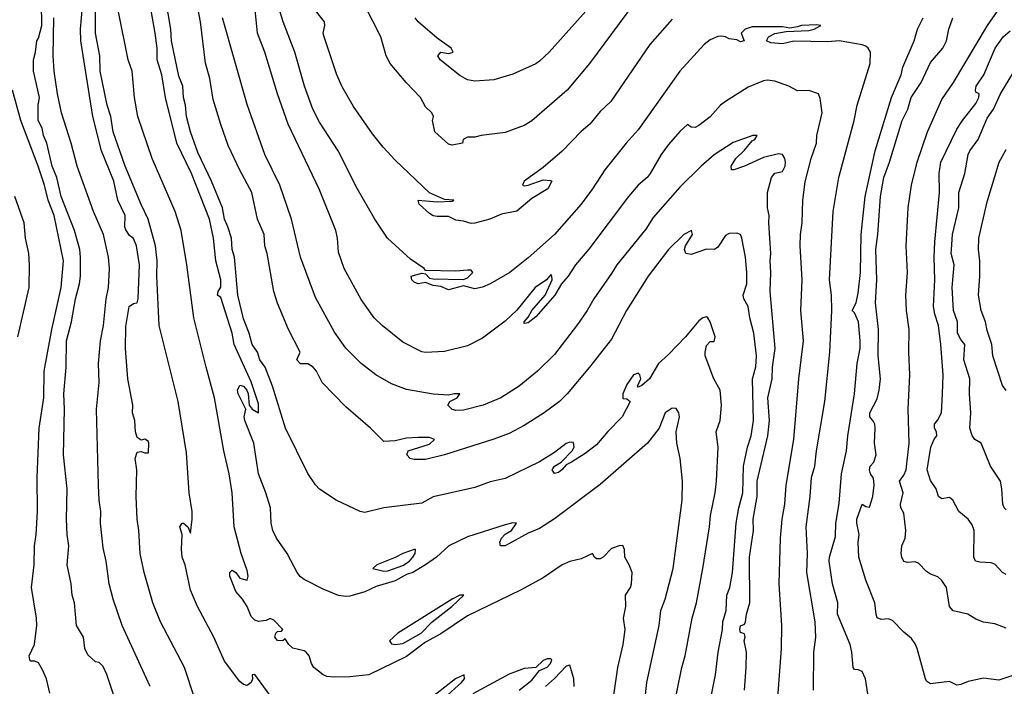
# Model space of a CAD drawing. Header units: metres. Extents: x -46681 to -43747, y -240911 to -237677.
# Tile 402 of 656: x -44111 to -43981, y -240415 to -240327. Entities that reach past the tile are written whole.
import ezdxf

# ---------------------------------------------------------------- set-up
doc = ezdxf.new("R2010")
doc.units = ezdxf.units.M
doc.layers.add('CONTOUR_INDEX', color=1, linetype='Continuous')
doc.layers.add('CONTOUR_INTER', color=3, linetype='Continuous')

msp = doc.modelspace()

# ---------------------------------------------------------------- linework, layer by layer
at = {"layer": 'CONTOUR_INDEX'}
for points, elevation in [([(-44028.67, -240416.02), (-44028.44, -240414.02), (-44026.84, -240406.52), (-44026.6, -240404.52), (-44026.06, -240403.02), (-44025, -240399.02), (-44023.81, -240390.02), (-44023.75, -240387.52), (-44024.08, -240384.52), (-44024.51, -240382.52), (-44024.6, -240381.02), (-44024.15, -240379.02), (-44024.23, -240378.52), (-44024.6, -240377.93), (-44025.1, -240377.89), (-44026.04, -240378.52), (-44026.85, -240380.52), (-44028.35, -240382.52), (-44034.6, -240387.96), (-44040.6, -240392.48), (-44042.6, -240393.73), (-44044.1, -240394.34), (-44047.1, -240396.02), (-44047.75, -240396.02), (-44047.81, -240395.52), (-44047.62, -240395.02), (-44047.1, -240394.49), (-44046.27, -240394.02), (-44045.63, -240393.02), (-44046.1, -240393), (-44047.1, -240393.24), (-44052.1, -240394.84), (-44054.54, -240396.02), (-44056.15, -240397.52), (-44057.6, -240398.54), (-44059.3, -240399.52), (-44060.1, -240399.81), (-44061.6, -240400.64), (-44064.1, -240401.38), (-44065.6, -240402.07), (-44067.6, -240402.65), (-44068.1, -240402.7), (-44069.1, -240402.55), (-44071.1, -240401.74), (-44073.6, -240400.46), (-44074.1, -240400.09), (-44074.53, -240399.52), (-44075.85, -240397.02), (-44077.26, -240395.02), (-44077.73, -240394.02), (-44077.94, -240393.02), (-44078.06, -240391.02), (-44078.67, -240389.02), (-44079.63, -240386.52), (-44080.22, -240382.52), (-44081.43, -240379.52), (-44081.5, -240379.02), (-44081.31, -240378.02), (-44082.3, -240376.02), (-44082.38, -240375.52), (-44082.1, -240374.85), (-44081.6, -240374.99), (-44081.14, -240375.52), (-44080.97, -240376.02), (-44080.86, -240377.52), (-44080.47, -240378.02), (-44079.6, -240378.53), (-44079.6, -240377.34), (-44080.6, -240374.45), (-44082.81, -240369.52), (-44083.07, -240368.02), (-44084.6, -240363.33), (-44085.04, -240363.02), (-44084.95, -240362.52), (-44084.6, -240361.97), (-44084.59, -240361.02), (-44085.22, -240358.52), (-44085.57, -240355.52), (-44086.09, -240353.02), (-44088.44, -240347.02), (-44090.38, -240343.02), (-44091.86, -240337.02), (-44092.36, -240334.02), (-44092.97, -240332.02), (-44092.99, -240330.52), (-44093.24, -240328.52), (-44094.2, -240323.02)], 90), ([(-44098.1, -240417.41), (-44099.6, -240412.96), (-44100.1, -240411.9), (-44100.6, -240411.39), (-44101.1, -240411.29), (-44102.1, -240410.38), (-44102.49, -240409.52), (-44102.69, -240408.02), (-44103.58, -240406.52), (-44103.88, -240403.52), (-44104.18, -240402.52), (-44104.29, -240401.02), (-44104.81, -240398.52), (-44104.6, -240396.02), (-44104.85, -240394.52), (-44104.93, -240392.52), (-44104.83, -240388.52), (-44105.32, -240384.02), (-44105.17, -240378.02), (-44105.28, -240376.02), (-44104.95, -240372.52), (-44104.93, -240369.02), (-44104.27, -240366.52), (-44103.74, -240363.52), (-44103.22, -240361.52), (-44103.08, -240360.52), (-44103.07, -240358.02), (-44103.18, -240357.02), (-44103.86, -240354.52), (-44105.61, -240350.02), (-44106.21, -240347.52), (-44106.79, -240346.02), (-44107.5, -240343.02), (-44107.93, -240342.02), (-44108.14, -240341.02), (-44108.64, -240340.02), (-44108.63, -240338.02), (-44108.49, -240337.02), (-44109.27, -240333.52), (-44109.26, -240332.02), (-44109.01, -240331.02), (-44108.83, -240329.52), (-44108.6, -240329.21), (-44108.15, -240327.52), (-44108.19, -240324.52)], 85), ([(-44006.51, -240415.02), (-44006.47, -240410.02), (-44006.21, -240408.02), (-44006.3, -240406.02), (-44007.36, -240399.52), (-44007.3, -240397.02), (-44007.48, -240393.52), (-44006.95, -240389.52), (-44006.77, -240387.02), (-44006.32, -240385.52), (-44006.1, -240383.52), (-44004.99, -240377.02), (-44004.33, -240370.52), (-44004.09, -240365.02), (-44004.14, -240363.02), (-44004.39, -240361.02), (-44003.92, -240352.02), (-44003.15, -240347.52), (-44001.15, -240340.02), (-44000.75, -240338.02), (-43999.03, -240332.52), (-43999, -240331.02), (-43999.31, -240330.52), (-43999.6, -240330.26), (-44000.1, -240330.07), (-44003.1, -240329.55), (-44004.6, -240329.65), (-44009.1, -240329.59), (-44010.6, -240329.93), (-44012.1, -240329.8), (-44012.69, -240329.52), (-44012.42, -240329.02), (-44011.6, -240328.59), (-44010.1, -240328.29), (-44007.1, -240328.18), (-44006.39, -240328.02), (-44005.52, -240327.52), (-44006.1, -240327.44), (-44008.1, -240327.5), (-44008.6, -240327.71), (-44009.6, -240327.87), (-44010.6, -240327.71), (-44014.6, -240327.7), (-44015.49, -240328.02), (-44016.02, -240328.52), (-44015.64, -240329.52), (-44016.1, -240329.67), (-44016.6, -240329.39), (-44017.6, -240329.28), (-44018.07, -240329.02), (-44018.6, -240328.94), (-44019.1, -240328.98), (-44020.1, -240329.39), (-44020.9, -240330.02), (-44024.1, -240333.52), (-44029.6, -240341.24), (-44031.2, -240343.02), (-44034, -240346.52), (-44035.61, -240349.02), (-44037.1, -240351.02), (-44040.6, -240355.02), (-44044.1, -240358.11), (-44046.5, -240360.02), (-44049.1, -240361.54), (-44050.1, -240361.95), (-44051.1, -240362.17), (-44052.6, -240361.77), (-44054.6, -240362.34), (-44055.6, -240361.88), (-44056.6, -240361.73), (-44057.6, -240361.37), (-44058.6, -240361.54), (-44059.1, -240361.33), (-44059.41, -240361.02), (-44059.52, -240360.52), (-44058.1, -240360.14), (-44057.6, -240360.23), (-44057.1, -240360.8), (-44056.6, -240360.89), (-44052.6, -240360.94), (-44052.1, -240360.76), (-44051.37, -240360.02), (-44051.6, -240359.75), (-44052.1, -240359.71), (-44053.6, -240359.87), (-44057.6, -240359.79), (-44057.78, -240359.52), (-44059.6, -240358.3), (-44062.62, -240355.52), (-44064.28, -240353.02), (-44066.6, -240348.96), (-44069.13, -240344.02), (-44071.6, -240340.24), (-44072.48, -240338.52), (-44073.56, -240335.52), (-44074.85, -240331.02), (-44076.39, -240327.02), (-44077.29, -240324.02)], 95), ([(-43981.1, -240391.28), (-43981.36, -240391.02), (-43981.55, -240390.52), (-43981.67, -240388.52), (-43981.87, -240387.52), (-43983.19, -240385.52), (-43984.41, -240382.52), (-43985.23, -240382.02), (-43985.6, -240381.49), (-43985.9, -240380.52), (-43985.76, -240378.52), (-43985.96, -240376.02), (-43985.92, -240374.02), (-43986.67, -240371.52), (-43986.54, -240369.52), (-43987.1, -240368.84), (-43987.53, -240368.02), (-43987.51, -240366.52), (-43988.04, -240365.02), (-43988.21, -240362.02), (-43987.98, -240359.02), (-43988.34, -240357.52), (-43988.32, -240357.02), (-43988.2, -240355.02), (-43987.33, -240351.52), (-43987.37, -240349.52), (-43986.55, -240347.02), (-43986.11, -240344.52), (-43985.91, -240344.02), (-43984.8, -240342.52), (-43983.6, -240339.73), (-43982.78, -240338.52), (-43981.84, -240336.52), (-43979.1, -240331.95)], 100), ([(-44059.1, -240396.49), (-44060.6, -240397.01), (-44061.6, -240397.56), (-44064.02, -240398.52), (-44064.57, -240399.02), (-44063.1, -240399.36), (-44062.6, -240399.32), (-44060.6, -240398.6), (-44059.71, -240398.02), (-44059.27, -240397.52), (-44058.98, -240397.02), (-44058.92, -240396.52), (-44059.1, -240396.49)], 90)]:
    msp.add_lwpolyline(points, dxfattribs=dict(at, elevation=elevation))
at = {"layer": 'CONTOUR_INTER'}
for points, elevation in [([(-44025.17, -240418.52), (-44023.86, -240412.02), (-44023.41, -240410.52), (-44022.47, -240405.52), (-44021.93, -240403.52), (-44021.07, -240399.02), (-44020.18, -240393.52), (-44020.09, -240392.02), (-44019.46, -240389.02), (-44019.28, -240387.52), (-44019.05, -240383.02), (-44019.31, -240381.02), (-44018.78, -240379.52), (-44018.6, -240377.52), (-44018.81, -240375.52), (-44019.64, -240374.02), (-44020.77, -240371.02), (-44020.79, -240370.52), (-44020.6, -240369.65), (-44020.1, -240369.14), (-44019.6, -240369.1), (-44019.45, -240368.52), (-44020.1, -240366.55), (-44020.44, -240366.02), (-44020.6, -240365.86), (-44021.1, -240366), (-44021.6, -240366.39), (-44023.38, -240368.52), (-44025.6, -240370.82), (-44026.92, -240372.02), (-44028.09, -240374.02), (-44029.1, -240374.93), (-44029.6, -240375.11), (-44029.67, -240375.02), (-44029.25, -240374.02), (-44029.4, -240373.52), (-44029.6, -240373.29), (-44030.22, -240373.52), (-44031.1, -240374.79), (-44031.61, -240376.02), (-44031.6, -240376.64), (-44031.1, -240376.67), (-44030.67, -240377.02), (-44031.71, -240379.02), (-44033.6, -240380.96), (-44035.1, -240382.72), (-44036.6, -240383.88), (-44038.36, -240385.02), (-44039.1, -240385.35), (-44039.64, -240386.02), (-44040.1, -240386.35), (-44040.6, -240386.49), (-44040.93, -240386.02), (-44040.6, -240385.52), (-44039.74, -240385.02), (-44038.28, -240383.52), (-44038.01, -240383.02), (-44038.1, -240382.43), (-44038.6, -240382.38), (-44039.1, -240382.56), (-44040.6, -240383.74), (-44042.6, -240384.94), (-44047.1, -240387.16), (-44049.1, -240387.6), (-44051.1, -240388.35), (-44056.6, -240389.56), (-44058.1, -240390.42), (-44063.1, -240391.02), (-44065.6, -240391.62), (-44066.24, -240391.52), (-44069.39, -240390.02), (-44071.6, -240388.55), (-44072.1, -240388.01), (-44073.1, -240386.51), (-44076.08, -240380.52), (-44077.78, -240375.02), (-44078.76, -240372.52), (-44079.45, -240371.52), (-44079.75, -240370.52), (-44080.44, -240369.52), (-44080.86, -240368.02), (-44081.6, -240366.15), (-44082.35, -240363.02), (-44082.78, -240358.02), (-44083.11, -240357.02), (-44083.17, -240355.52), (-44083.64, -240354.02), (-44084.11, -240353.02), (-44084.36, -240351.52), (-44085.81, -240348.02), (-44087.6, -240344.26), (-44088.6, -240341.52), (-44089.11, -240339.52), (-44089.23, -240338.02), (-44089.5, -240337.02), (-44089.6, -240335.52), (-44090.1, -240334.19), (-44091.1, -240329.55), (-44091.16, -240328.02), (-44092.19, -240322.02)], 91), ([(-44030.1, -240324.54), (-44036.01, -240332.52), (-44038.95, -240336.02), (-44043.6, -240340.07), (-44044.6, -240340.69), (-44047.1, -240341.62), (-44050.3, -240342.02), (-44051.1, -240342.23), (-44052.1, -240342.2), (-44052.64, -240342.52), (-44052.73, -240343.02), (-44054.1, -240343.26), (-44054.6, -240343.14), (-44056.38, -240341.52), (-44056.68, -240340.02), (-44056.58, -240339.52), (-44056.77, -240339.02), (-44057.6, -240338.24), (-44058.26, -240337.02), (-44060.18, -240335.02), (-44062.29, -240332.52), (-44062.79, -240331.52), (-44063.49, -240329.02), (-44066.6, -240322.87)], 97), ([(-43981.1, -240406.86), (-43982.6, -240406.3), (-43984.1, -240406.07), (-43985.1, -240405.66), (-43986.16, -240405.02), (-43988.1, -240404.57), (-43988.6, -240404), (-43988.96, -240401.52), (-43989.6, -240400.58), (-43990.1, -240400.12), (-43991.1, -240399.73), (-43991.6, -240399.4), (-43992.6, -240398.33), (-43993.1, -240398.11), (-43994.1, -240398.21), (-43994.6, -240398.08), (-43994.87, -240397.52), (-43994.94, -240397.02), (-43994.88, -240396.02), (-43994.43, -240395.02), (-43994.33, -240394.02), (-43994.6, -240391.73), (-43994.97, -240391.02), (-43995.02, -240390.52), (-43994.68, -240389.02), (-43995.18, -240387.52), (-43994.6, -240386.7), (-43994.3, -240386.02), (-43993.91, -240382.52), (-43994.03, -240378.02), (-43993.8, -240373.52), (-43993.94, -240370.52), (-43993.9, -240367.52), (-43994.23, -240365.02), (-43994.33, -240363.02), (-43994.12, -240360.02), (-43994.3, -240356.52), (-43994.04, -240351.52), (-43993.6, -240348.52), (-43992.82, -240345.52), (-43991.49, -240341.52), (-43989.6, -240337.25), (-43988.07, -240335.02), (-43983.58, -240327.52), (-43980.09, -240322.52)], 98), ([(-44020.8, -240420.02), (-44019.4, -240413.02), (-44019.06, -240410.02), (-44018.49, -240407.02), (-44018.46, -240406.02), (-44018.01, -240404.52), (-44017.93, -240402.52), (-44017.5, -240401.52), (-44017.19, -240399.52), (-44016.67, -240393.02), (-44016.33, -240391.02), (-44015.83, -240389.02), (-44015.71, -240385.52), (-44015.19, -240383.02), (-44014.72, -240381.52), (-44014.41, -240379.52), (-44014.54, -240374.02), (-44014.1, -240372.46), (-44014.01, -240371.02), (-44014.36, -240368.02), (-44014.9, -240366.02), (-44015.09, -240364.52), (-44015.67, -240363.52), (-44015.76, -240363.02), (-44015.29, -240361.52), (-44015.3, -240360.02), (-44015.46, -240358.02), (-44015.92, -240355.52), (-44016.13, -240355.02), (-44016.6, -240354.84), (-44017.6, -240354.89), (-44018.1, -240355.16), (-44019.1, -240356.72), (-44019.56, -240357.02), (-44020.6, -240356.95), (-44022.6, -240357.65), (-44023.32, -240357.52), (-44023.5, -240357.02), (-44023.37, -240356.52), (-44022.43, -240355.02), (-44022.59, -240354.52), (-44023.6, -240355.02), (-44025.6, -240356.99), (-44028.29, -240360.52), (-44031.15, -240365.02), (-44033.1, -240368.81), (-44036, -240372.52), (-44038.96, -240376.02), (-44039.96, -240377.02), (-44042, -240378.52), (-44044.6, -240380.18), (-44046.6, -240381.22), (-44048.6, -240381.98), (-44055.1, -240384.03), (-44057.6, -240384.64), (-44059.1, -240384.65), (-44059.64, -240384.52), (-44060.08, -240384.02), (-44059.88, -240383.52), (-44057.1, -240382.62), (-44056.42, -240382.02), (-44057.1, -240381.76), (-44058.6, -240381.77), (-44060.1, -240381.85), (-44061.6, -240382.21), (-44063.1, -240382.28), (-44064.88, -240380.52), (-44068.1, -240377.74), (-44071.21, -240374.52), (-44071.99, -240373.02), (-44072.41, -240372.52), (-44073.1, -240372.06), (-44074.1, -240372.08), (-44074.55, -240371.52), (-44074.13, -240370.52), (-44075.67, -240367.52), (-44077.1, -240364.08), (-44077.59, -240362.52), (-44078.47, -240357.52), (-44078.77, -240356.52), (-44078.89, -240355.02), (-44079.73, -240353.02), (-44080.48, -240349.52), (-44082.1, -240346.55), (-44083.6, -240343.31), (-44084.6, -240340.57), (-44085.6, -240337.25), (-44086.03, -240334.52), (-44086.6, -240332.48), (-44087.28, -240327.02), (-44087.83, -240324.02)], 92), ([(-44088.04, -240416.02), (-44089.35, -240412.02), (-44092.53, -240406.02), (-44093.54, -240403.52), (-44094.68, -240399.52), (-44095.2, -240397.02), (-44095.39, -240394.02), (-44095.62, -240392.52), (-44095.74, -240389.52), (-44095.66, -240386.02), (-44095.86, -240384.52), (-44095.6, -240383.67), (-44095.1, -240383.62), (-44094.6, -240383.79), (-44094.1, -240383.79), (-44094.05, -240382.52), (-44094.1, -240382.29), (-44094.6, -240381.97), (-44095.1, -240382.12), (-44095.6, -240381.77), (-44095.83, -240381.02), (-44095.91, -240379.52), (-44096.2, -240378.52), (-44096.16, -240377.52), (-44096.84, -240374.02), (-44097.13, -240370.02), (-44097.1, -240367.13), (-44096.64, -240364.52), (-44096.1, -240364.12), (-44095.6, -240364.05), (-44095.48, -240363.52), (-44095.28, -240359.02), (-44095.71, -240356.52), (-44096.1, -240355.56), (-44096.6, -240355.15), (-44097.1, -240354.41), (-44097.23, -240354.02), (-44097.19, -240352.52), (-44098.16, -240350.52), (-44098.66, -240348.02), (-44100.3, -240344.02), (-44101.44, -240339.52), (-44103.04, -240329.52), (-44103.06, -240328.02), (-44102.83, -240325.02)], 87), ([(-44078.1, -240415.73), (-44080.1, -240412.96), (-44080.45, -240413.02), (-44080.42, -240413.52), (-44080.6, -240414.03), (-44081.1, -240414.39), (-44081.6, -240414.29), (-44082.1, -240413.88), (-44084.1, -240411.2), (-44085.52, -240408.02), (-44087.64, -240404.02), (-44088.6, -240401.87), (-44089.27, -240398.52), (-44089.66, -240397.52), (-44089.76, -240396.52), (-44089.66, -240394.52), (-44089.98, -240393.52), (-44089.67, -240393.02), (-44089.49, -240393.02), (-44088.92, -240393.52), (-44088.6, -240394.35), (-44088.37, -240392.52), (-44088.38, -240391.52), (-44088.74, -240389.02), (-44089.1, -240383.77), (-44090.2, -240377.02), (-44092.71, -240367.02), (-44093.01, -240360.52), (-44092.97, -240358.52), (-44093.21, -240356.52), (-44094.17, -240353.02), (-44095.1, -240351.1), (-44097.2, -240346.02), (-44098.78, -240341.52), (-44099.07, -240339.52), (-44099.57, -240338.02), (-44100.49, -240333.52), (-44100.54, -240331.52), (-44101.1, -240328.52), (-44101.11, -240325.52)], 88), ([(-44033.27, -240419.02), (-44032.26, -240412.02), (-44031.57, -240409.02), (-44031.32, -240407.02), (-44031.53, -240405.52), (-44031.22, -240404.02), (-44031.25, -240402.52), (-44030.59, -240401.52), (-44030.47, -240401.02), (-44030.41, -240399.52), (-44030.77, -240398.52), (-44031.37, -240397.52), (-44031.4, -240396.52), (-44031.6, -240395.96), (-44032.1, -240396), (-44033.1, -240396.35), (-44034.23, -240397.52), (-44034.6, -240397.74), (-44035.1, -240397.74), (-44035.37, -240397.52), (-44035.6, -240397.01), (-44037.1, -240397.75), (-44038.6, -240398.06), (-44039.6, -240398.5), (-44042.1, -240400.23), (-44045.1, -240401.85), (-44052.1, -240405.24), (-44055.6, -240407.62), (-44057.6, -240408.71), (-44060.1, -240410.59), (-44065.1, -240413.02), (-44067.6, -240413.28), (-44069.6, -240413.3), (-44070.6, -240413.2), (-44071.1, -240413), (-44072.32, -240412.02), (-44072.64, -240411.52), (-44072.95, -240410.52), (-44073.35, -240410.02), (-44073.6, -240409.84), (-44075.1, -240409.5), (-44075.63, -240409.02), (-44076.1, -240408.28), (-44076.42, -240408.52), (-44077.1, -240408.49), (-44077.47, -240408.02), (-44077.35, -240407.52), (-44077.1, -240407.29), (-44076.6, -240407.25), (-44076.42, -240407.02), (-44077.6, -240405.8), (-44078.1, -240405.58), (-44078.6, -240405.86), (-44079.6, -240405.97), (-44080.1, -240405.81), (-44080.6, -240405.3), (-44081.1, -240404.02), (-44081.75, -240403.02), (-44082.6, -240402.02), (-44083.41, -240400.02), (-44083.38, -240399.52), (-44083.1, -240399.2), (-44082.62, -240399.52), (-44082.1, -240400.29), (-44081.1, -240400.55), (-44080.97, -240400.02), (-44081.1, -240399.27), (-44081.9, -240397.02), (-44082.83, -240393.52), (-44083.1, -240389.02), (-44083.5, -240386.52), (-44084.2, -240383.52), (-44085.42, -240376.52), (-44086.53, -240372.52), (-44088.14, -240366.02), (-44089.06, -240359.02), (-44089.8, -240354.52), (-44090.61, -240352.02), (-44093.65, -240345.02), (-44095.5, -240339.52), (-44095.94, -240337.02), (-44096.28, -240333.52), (-44096.78, -240332.02), (-44098.1, -240325.52)], 89), ([(-44011.18, -240416.02), (-44010.73, -240409.52), (-44010.66, -240406.52), (-44011, -240401.02), (-44010.84, -240395.02), (-44010.61, -240392.52), (-44010.26, -240390.52), (-44010.12, -240388.02), (-44009.11, -240382.02), (-44008.45, -240374.02), (-44007.81, -240369.02), (-44008.15, -240365.02), (-44007.99, -240361.02), (-44008.26, -240356.52), (-44008.21, -240355.02), (-44007.99, -240353.52), (-44007.91, -240350.52), (-44007.6, -240348.11), (-44006.8, -240345.02), (-44006.1, -240343.02), (-44006.07, -240342.02), (-44005.34, -240339.02), (-44005.6, -240337.13), (-44005.83, -240336.52), (-44007.1, -240336.07), (-44008.6, -240336.13), (-44009.75, -240335.52), (-44011.6, -240334.83), (-44012.6, -240334.73), (-44013.1, -240334.81), (-44015.1, -240335.65), (-44018.1, -240337.52), (-44018.74, -240338.02), (-44020.1, -240339.56), (-44021.6, -240340.68), (-44022.1, -240340.95), (-44022.6, -240340.91), (-44023.1, -240340.57), (-44024.1, -240341.46), (-44025.6, -240343.2), (-44026.58, -240344.52), (-44028.03, -240347.02), (-44028.41, -240347.52), (-44029.6, -240348.52), (-44030.87, -240350.02), (-44036.1, -240356.96), (-44037.86, -240359.02), (-44038.81, -240360.52), (-44039.7, -240361.52), (-44040.59, -240363.02), (-44043.1, -240365.89), (-44044.1, -240366.66), (-44044.6, -240366.76), (-44044.62, -240366.52), (-44044.1, -240365.91), (-44043.61, -240365.02), (-44041.86, -240363.02), (-44040.95, -240361.02), (-44040.96, -240360.52), (-44041.1, -240360.3), (-44041.67, -240361.02), (-44043.17, -240362.02), (-44045.6, -240364.99), (-44047.1, -240366.43), (-44050.1, -240368.69), (-44052.1, -240369.71), (-44055.1, -240370.43), (-44057.6, -240370.57), (-44058.1, -240370.46), (-44060.6, -240369.2), (-44063.34, -240367.02), (-44064.37, -240366.02), (-44066.1, -240363.59), (-44068.34, -240359.52), (-44069.1, -240357.37), (-44069.22, -240355.52), (-44069.42, -240354.52), (-44071.6, -240349.15), (-44075.7, -240340.52), (-44077.11, -240336.52), (-44078.8, -240331.02), (-44079.73, -240328.52), (-44080.1, -240325.02)], 94), ([(-44025.1, -240326.68), (-44028.07, -240330.02), (-44033.19, -240337.52), (-44034.6, -240338.86), (-44035.98, -240340.52), (-44037.1, -240341.49), (-44039.6, -240344.06), (-44042.1, -240346.2), (-44044.6, -240348.02), (-44044.84, -240348.52), (-44044.6, -240348.62), (-44044.1, -240348.52), (-44042.1, -240347.85), (-44041.1, -240347.91), (-44040.96, -240348.02), (-44041.52, -240349.02), (-44043.6, -240350.3), (-44045.6, -240351.96), (-44047.6, -240352.36), (-44049.14, -240353.02), (-44051.1, -240353.54), (-44051.6, -240353.59), (-44052.6, -240353.29), (-44053.6, -240353.16), (-44054.6, -240352.68), (-44056.1, -240352.68), (-44056.6, -240352.57), (-44057.1, -240352.28), (-44058.44, -240351.02), (-44058.6, -240350.5), (-44056.1, -240350.74), (-44054.1, -240350.64), (-44053.89, -240350.52), (-44055.1, -240350.43), (-44057.1, -240349.54), (-44061.6, -240345.26), (-44063.21, -240343.52), (-44064.6, -240341.77), (-44067.1, -240338.2), (-44068.6, -240335.58), (-44069.28, -240334.02), (-44070.99, -240329.02), (-44071.08, -240328.52), (-44070.88, -240327.52), (-44070.94, -240327.02), (-44072.1, -240325.55)], 96), ([(-44036.1, -240325.18), (-44041.32, -240331.02), (-44042.6, -240332.22), (-44043.1, -240332.56), (-44046.1, -240333.93), (-44048.6, -240334.66), (-44051.1, -240334.85), (-44052.1, -240334.66), (-44053.1, -240334.12), (-44055.67, -240332.02), (-44056.01, -240331.52), (-44055.6, -240331.04), (-44054.6, -240331.19), (-44054.1, -240331.09), (-44053.96, -240331.02), (-44054.23, -240330.52), (-44056.1, -240329.21), (-44058.6, -240327.02), (-44058.96, -240326.52)], 98), ([(-44093.89, -240414.52), (-44097.6, -240406.51), (-44098.78, -240403.02), (-44099.29, -240401.02), (-44099.69, -240398.02), (-44100.1, -240396.28), (-44100.45, -240393.02), (-44100.38, -240391.52), (-44100.6, -240390.02), (-44100.7, -240388.02), (-44100.98, -240378.02), (-44100.61, -240374.52), (-44100.69, -240372.02), (-44100.43, -240369.02), (-44100.02, -240367.02), (-44099.68, -240363.52), (-44099.39, -240362.02), (-44099.24, -240359.52), (-44099.38, -240358.02), (-44100.03, -240355.02), (-44101.34, -240352.02), (-44103.53, -240346.02), (-44104.29, -240343.02), (-44105.56, -240339.02), (-44106.1, -240336.52), (-44106.55, -240333.52), (-44106.68, -240331.52), (-44106.6, -240326.52)], 86), ([(-44015.6, -240415.02), (-44015.35, -240412.02), (-44015.31, -240410.02), (-44015.62, -240408.52), (-44015.5, -240408.02), (-44015.6, -240407.6), (-44016.1, -240407.44), (-44016.21, -240407.02), (-44016.1, -240406.54), (-44015.6, -240406.31), (-44015.44, -240406.02), (-44015.32, -240405.02), (-44014.87, -240403.52), (-44014.91, -240397.52), (-44014.42, -240394.02), (-44014.44, -240392.52), (-44013.9, -240389.52), (-44013.94, -240387.52), (-44012.5, -240381.52), (-44012.28, -240379.52), (-44012.52, -240376.52), (-44011.94, -240374.02), (-44011.88, -240372.52), (-44011.54, -240370.02), (-44012.2, -240362.52), (-44012.1, -240360.02), (-44012.22, -240358.52), (-44012.11, -240357.52), (-44012.4, -240353.52), (-44012.35, -240352.52), (-44012.55, -240351.52), (-44012.55, -240349.52), (-44012.05, -240347.52), (-44011.6, -240346.96), (-44010.6, -240346.76), (-44010.25, -240346.02), (-44010.2, -240345.52), (-44010.27, -240345.02), (-44010.59, -240344.52), (-44011.1, -240344.42), (-44013.1, -240344.89), (-44015.6, -240346.06), (-44017.01, -240346.52), (-44017.32, -240346.52), (-44017.33, -240346.02), (-44016.74, -240345.02), (-44015.6, -240343.93), (-44014.6, -240342.71), (-44014.22, -240342.52), (-44013.91, -240342.02), (-44014.48, -240342.02), (-44017.1, -240342.94), (-44019.6, -240344.53), (-44021.31, -240346.02), (-44024.1, -240348.82), (-44027.6, -240352.78), (-44028.6, -240354.32), (-44032.43, -240359.02), (-44033.1, -240360.19), (-44035.46, -240363.52), (-44036.32, -240365.02), (-44037.6, -240366.88), (-44040.6, -240370.82), (-44042.84, -240373.02), (-44045.26, -240375.02), (-44047.69, -240376.52), (-44050.04, -240377.52), (-44052.6, -240378.14), (-44053.6, -240378.2), (-44054.1, -240378.08), (-44054.69, -240377.52), (-44054.41, -240377.02), (-44053.44, -240376.52), (-44053.09, -240376.02), (-44053.86, -240376.02), (-44054.6, -240376.2), (-44056.6, -240376.07), (-44060.1, -240375.42), (-44062.1, -240374.69), (-44064.15, -240373.52), (-44066.11, -240372.02), (-44068.1, -240370.01), (-44069.6, -240367.91), (-44072.1, -240363.31), (-44074.1, -240358), (-44075.26, -240353.02), (-44076.82, -240348.52), (-44078.77, -240344.52), (-44081.1, -240337.94), (-44084.37, -240326.52)], 93), ([(-43999.32, -240415.52), (-43999.63, -240413.52), (-44000.1, -240412.54), (-44000.6, -240412.32), (-44001.1, -240412.29), (-44001.29, -240412.02), (-44001.46, -240410.02), (-44001.68, -240409.02), (-44003.33, -240405.02), (-44003.31, -240403.52), (-44004, -240401.02), (-44004.44, -240398.02), (-44004.4, -240397.52), (-44003.6, -240394.81), (-44003.55, -240393.02), (-44003.1, -240390.46), (-44002.81, -240386.52), (-44002.15, -240383.52), (-44001.97, -240381.52), (-44001.08, -240376.02), (-44000.76, -240372.02), (-44000.35, -240370.02), (-44000.33, -240369.02), (-44000.56, -240366.52), (-44001.1, -240365.33), (-44001.41, -240365.02), (-44000.89, -240364.02), (-44000.6, -240362.75), (-44000.32, -240360.02), (-44000.21, -240355.02), (-43999.69, -240350.02), (-43998.36, -240344.02), (-43996.22, -240337.02), (-43994.96, -240334.02), (-43994.71, -240333.02), (-43993.22, -240329.52), (-43992.79, -240328.02), (-43992.04, -240326.52)], 96), ([(-43980.1, -240413.03), (-43982.1, -240413.7), (-43984.1, -240413.46), (-43986.1, -240413.86), (-43987.1, -240414.27), (-43987.6, -240414.34), (-43988.6, -240413.88), (-43991.1, -240414.18), (-43991.6, -240413.85), (-43991.75, -240413.52), (-43992.86, -240409.52), (-43993.1, -240408.92), (-43993.6, -240408.21), (-43994.6, -240407.37), (-43996.1, -240405.84), (-43996.6, -240405.61), (-43997.6, -240405.72), (-43998.1, -240405.49), (-43998.26, -240405.02), (-43998.43, -240403.52), (-43999.62, -240400.52), (-44000.52, -240397.52), (-44000.62, -240395.52), (-44000.49, -240394.52), (-44000.78, -240393.02), (-44000.77, -240392.52), (-44000.1, -240390.52), (-43999.6, -240390.85), (-43999.1, -240390.93), (-43998.67, -240389.52), (-43998.49, -240388.02), (-43998.6, -240387.12), (-43999, -240386.52), (-43999.14, -240386.02), (-43999.03, -240385.52), (-43998.53, -240385.02), (-43998.26, -240384.02), (-43998.45, -240382.52), (-43998.38, -240380.52), (-43998.42, -240380.02), (-43998.6, -240379.63), (-43999.09, -240379.02), (-43999.09, -240378.52), (-43998.1, -240376.66), (-43997.83, -240375.52), (-43997.68, -240374.02), (-43997.96, -240371.02), (-43997.92, -240367.52), (-43998.31, -240364.02), (-43998.15, -240361.02), (-43998.27, -240357.02), (-43998.02, -240355.02), (-43997.69, -240350.02), (-43997.25, -240347.52), (-43996.48, -240345.52), (-43994.83, -240340.02), (-43994.08, -240338.52), (-43993.62, -240337.02), (-43992.3, -240335.02), (-43991.1, -240332.39), (-43989.47, -240330.52), (-43988.96, -240329.52), (-43988.65, -240328.02), (-43988.12, -240326.52)], 97), ([(-43981.1, -240399.79), (-43981.6, -240399.52), (-43982.6, -240398.45), (-43983.1, -240398.24), (-43984.6, -240398.17), (-43985.16, -240398.02), (-43985.39, -240397.52), (-43985.32, -240394.02), (-43985.6, -240393.24), (-43986.1, -240392.52), (-43987.37, -240391.52), (-43988.15, -240390.02), (-43988.6, -240389.65), (-43989.6, -240389.82), (-43990.03, -240389.52), (-43990.32, -240388.52), (-43991.1, -240387.43), (-43991.5, -240386.02), (-43991.04, -240383.02), (-43990.6, -240381.97), (-43990.24, -240381.52), (-43990.29, -240381.02), (-43990.56, -240380.52), (-43990.55, -240380.02), (-43990.1, -240379.45), (-43989.65, -240378.52), (-43989.49, -240376.02), (-43989.42, -240373.52), (-43989.7, -240369.52), (-43990.03, -240367.02), (-43990.52, -240365.52), (-43990.69, -240364.52), (-43990.49, -240361.02), (-43990.6, -240358.02), (-43990.53, -240356.02), (-43989.88, -240349.52), (-43989.94, -240347.02), (-43989.72, -240345.52), (-43987.6, -240341.17), (-43986.87, -240340.02), (-43985.1, -240337.77), (-43984.7, -240337.02), (-43984.68, -240336.52), (-43985.1, -240336.28), (-43985.17, -240336.02), (-43985.08, -240335.52), (-43984.07, -240334.02), (-43982.57, -240330.52), (-43981.49, -240329.02), (-43980.6, -240328.23)], 99), ([(-44107.1, -240415.42), (-44107.55, -240413.52), (-44108.1, -240412.34), (-44108.6, -240411.42), (-44109.1, -240411.21), (-44109.6, -240411.19), (-44109.75, -240411.02), (-44109.84, -240410.52), (-44109.14, -240409.02), (-44108.83, -240406.52), (-44108.86, -240405.52), (-44109.54, -240401.52), (-44109.19, -240398.52), (-44109.15, -240396.02), (-44108.9, -240394.52), (-44108.72, -240391.52), (-44108.79, -240387.02), (-44108.53, -240380.52), (-44107.92, -240376.52), (-44107.85, -240373.02), (-44106.85, -240367.52), (-44105.61, -240362.02), (-44105.33, -240358.52), (-44106.55, -240352.52), (-44107.34, -240350.52), (-44107.82, -240348.52), (-44108.65, -240346.02), (-44110.95, -240340.02), (-44112.01, -240336.02)], 84), ([(-43981.1, -240375.56), (-43981.6, -240374.93), (-43982.86, -240371.02), (-43982.99, -240369.52), (-43983.6, -240367.67), (-43983.82, -240366.52), (-43984.4, -240365.02), (-43984.75, -240363.02), (-43984.59, -240360.52), (-43984.58, -240358.52), (-43984.75, -240357.02), (-43984.7, -240355.52), (-43983.6, -240350.74), (-43982.04, -240345.52), (-43981.1, -240343.83)], 101), ([(-44111.34, -240368.52), (-44109.84, -240362.02), (-44109.77, -240359.02), (-44109.89, -240357.52), (-44110.33, -240355.52), (-44110.5, -240353.52), (-44111.72, -240350.02)], 83), ([(-44053.1, -240402.51), (-44054.12, -240403.02), (-44061.25, -240407.52), (-44062.37, -240408.52), (-44062.1, -240408.94), (-44061.6, -240409.02), (-44060.6, -240408.88), (-44058.2, -240407.52), (-44056.74, -240406.02), (-44054.15, -240404.02), (-44052.57, -240402.52), (-44053.1, -240402.51)], 89), ([(-44045.29, -240415.02), (-44043.6, -240413.71), (-44042.6, -240412.43), (-44041.6, -240412), (-44041.13, -240411.52), (-44040.99, -240411.02), (-44041.1, -240410.89), (-44041.6, -240410.9), (-44042.1, -240411.11), (-44043.1, -240412.03), (-44044.6, -240412.16), (-44046.6, -240412.91), (-44051.39, -240415.52)], 88), ([(-44038.02, -240414.52), (-44038.09, -240413.52), (-44038.6, -240411.72), (-44039.1, -240411.87), (-44040.6, -240413.5), (-44041.79, -240414.52)], 88), ([(-44055.12, -240416.02), (-44052.88, -240414.02), (-44052.5, -240413.52), (-44052.52, -240413.02), (-44053.67, -240413.52), (-44058.1, -240416.98)], 88)]:
    msp.add_lwpolyline(points, dxfattribs=dict(at, elevation=elevation))

doc.saveas('drawing.dxf')
